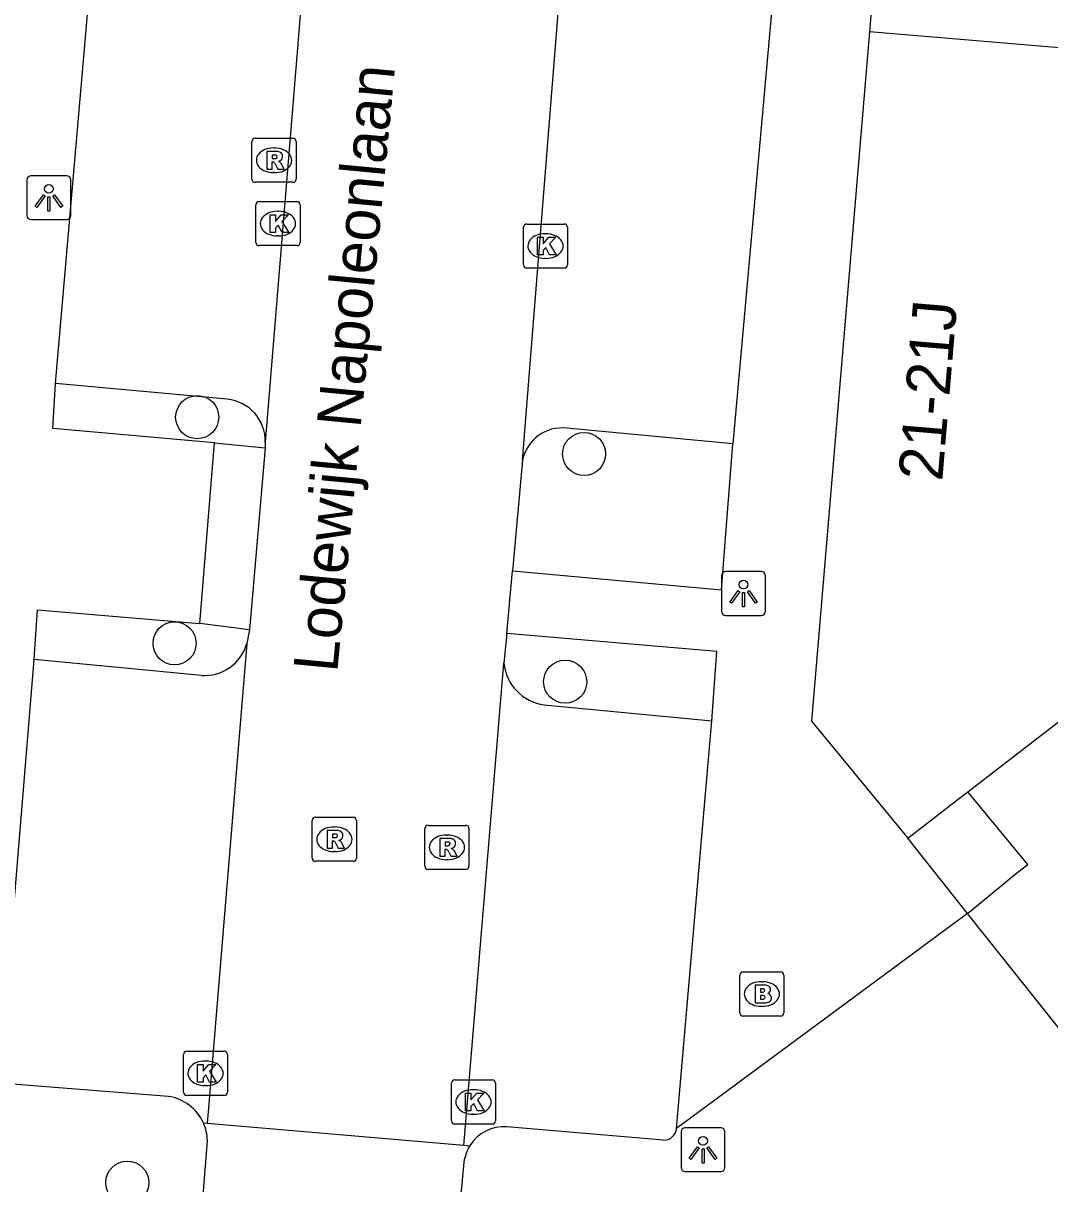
# Model space of a CAD drawing. Extents: x 159961 to 160856, y 382704 to 383353.
# Drawn here: x 160577.41 to 160600.71, y 383142.37 to 383168.73 of the extents above; entities that cross this region are included whole.
import ezdxf

# ---------------------------------------------------------------- set-up
doc = ezdxf.new("R2010")
doc.units = 0
for name, color, linetype in [('IMGEO_Boom', 7, 'Continuous'), ('IMGEO_Brandkraan', 7, 'Continuous'), ('IMGEO_Kolk', 7, 'Continuous'), ('IMGEO_Lichtpunt', 7, 'Continuous'), ('IMGEO_Openbare_ruimte_label', 7, 'Continuous'), ('IMGEO_Pand', 7, 'Continuous'), ('IMGEO_Pand_nummerreeks', 7, 'Continuous'), ('IMGEO_Parkeervlak_open', 7, 'Continuous'), ('IMGEO_Rijbaan_lokaal_open', 7, 'Continuous'), ('IMGEO_Rioolput', 7, 'Continuous'), ('IMGEO_Voetpad_open', 7, 'Continuous')]:
    doc.layers.add(name, color=color, linetype=linetype)

msp = doc.modelspace()

# ---------------------------------------------------------------- linework, layer by layer
at = {"layer": 'IMGEO_Boom'}
for centre in [(160581.357, 383159.782), (160590.141, 383158.947), (160580.843, 383154.647), (160589.711, 383153.774), (160579.77, 383142.4)]:
    msp.add_circle(centre, 0.489, dxfattribs=at)
at = {"layer": 'IMGEO_Brandkraan'}
for p, q in [((160593.676, 383146.257), (160593.676, 383147.109)), ((160593.751, 383147.183), (160594.603, 383147.183)), ((160594.677, 383147.109), (160594.677, 383146.257)), ((160594.164, 383146.963), (160594.189, 383146.963)), ((160594.187, 383146.403), (160594.162, 383146.403)), ((160594.603, 383146.183), (160593.751, 383146.183))]:
    msp.add_line(p, q, dxfattribs=at)
for points in [[(160593.676, 383146.257), (160593.676, 383147.109)], [(160593.751, 383147.183), (160594.603, 383147.183)], [(160594.677, 383147.109), (160594.677, 383146.257)], [(160594.024, 383146.883), (160594.024, 383146.483), (160594.237, 383146.483)], [(160594.255, 383146.883), (160594.024, 383146.883)], [(160594.203, 383146.802), (160594.149, 383146.802), (160594.149, 383146.726)], [(160594.149, 383146.726), (160594.202, 383146.726)], [(160594.211, 383146.65), (160594.149, 383146.65), (160594.149, 383146.569)], [(160594.149, 383146.569), (160594.211, 383146.569)], [(160594.603, 383146.183), (160593.751, 383146.183)]]:
    msp.add_lwpolyline(points, dxfattribs=at)
for centre, radius, start, end in [((160593.753, 383147.107), 0.0765, 91.552, 178.448), ((160593.753, 383147.107), 0.0765, 91.552, 178.448), ((160594.601, 383147.107), 0.0765, 1.552, 88.448), ((160594.601, 383147.107), 0.0765, 1.552, 88.448), ((160594.204, 383146.764), 0.0379, 267.8285, 90.9355), ((160594.259, 383146.738), 0.145, 59.4692, 91.5367), ((160594.284, 383146.785), 0.0922, 285.5137, 58.1501), ((160594.212, 383146.609), 0.0404, 269.8759, 90.5077), ((160594.243, 383146.734), 0.251, 268.6676, 293.5347), ((160594.289, 383146.593), 0.105, 301.3115, 78.989), ((160593.753, 383146.259), 0.0765, 181.552, 268.448), ((160593.753, 383146.259), 0.0765, 181.552, 268.448), ((160594.601, 383146.259), 0.0765, 271.552, 358.448), ((160594.601, 383146.259), 0.0765, 271.552, 358.448)]:
    msp.add_arc(centre, radius, start, end, dxfattribs=at)
for centre, major_axis, ratio, start_param, end_param in [((160594.163, 383146.683), (-0.387, 0.002), 0.722429, 4.712389, 7.853982), ((160594.188, 383146.683), (-0.39, 0.002), 0.717154, 1.570796, 4.712389)]:
    msp.add_ellipse(centre, major_axis=major_axis, ratio=ratio, start_param=start_param, end_param=end_param, dxfattribs=at)
at = {"layer": 'IMGEO_Kolk'}
for p, q in [((160582.765, 383164.677), (160583.617, 383164.677)), ((160582.69, 383163.751), (160582.69, 383164.603)), ((160583.178, 383164.457), (160583.203, 383164.457)), ((160583.691, 383164.603), (160583.691, 383163.751)), ((160588.839, 383164.168), (160589.691, 383164.168)), ((160583.201, 383163.897), (160583.176, 383163.897)), ((160588.764, 383163.242), (160588.764, 383164.094)), ((160589.252, 383163.948), (160589.277, 383163.948)), ((160589.765, 383164.094), (160589.765, 383163.242)), ((160583.617, 383163.677), (160582.765, 383163.677)), ((160589.275, 383163.388), (160589.25, 383163.388)), ((160589.691, 383163.168), (160588.839, 383163.168)), ((160581.045, 383144.456), (160581.045, 383145.308)), ((160581.12, 383145.382), (160581.972, 383145.382)), ((160581.533, 383145.162), (160581.558, 383145.162)), ((160582.046, 383145.308), (160582.046, 383144.456)), ((160587.129, 383143.805), (160587.129, 383144.657)), ((160587.204, 383144.731), (160588.056, 383144.731)), ((160588.13, 383144.657), (160588.13, 383143.805)), ((160581.972, 383144.382), (160581.12, 383144.382)), ((160581.556, 383144.602), (160581.531, 383144.602)), ((160587.617, 383144.511), (160587.642, 383144.511)), ((160587.64, 383143.951), (160587.615, 383143.951)), ((160588.056, 383143.731), (160587.204, 383143.731))]:
    msp.add_line(p, q, dxfattribs=at)
for points in [[(160582.765, 383164.677), (160583.617, 383164.677)], [(160582.69, 383163.751), (160582.69, 383164.603)], [(160583.011, 383164.377), (160583.134, 383164.377), (160583.134, 383164.226), (160583.264, 383164.377), (160583.428, 383164.377), (160583.282, 383164.226), (160583.435, 383163.977), (160583.283, 383163.977), (160583.198, 383164.141), (160583.134, 383164.074), (160583.134, 383163.977), (160583.011, 383163.977), (160583.011, 383164.377)], [(160583.691, 383164.603), (160583.691, 383163.751)], [(160588.839, 383164.168), (160589.691, 383164.168)], [(160588.764, 383163.242), (160588.764, 383164.094)], [(160589.085, 383163.868), (160589.208, 383163.868), (160589.208, 383163.717), (160589.338, 383163.868), (160589.502, 383163.868), (160589.356, 383163.717), (160589.509, 383163.468), (160589.357, 383163.468), (160589.272, 383163.632), (160589.208, 383163.565), (160589.208, 383163.468), (160589.085, 383163.468), (160589.085, 383163.868)], [(160589.765, 383164.094), (160589.765, 383163.242)], [(160583.617, 383163.677), (160582.765, 383163.677)], [(160589.691, 383163.168), (160588.839, 383163.168)], [(160581.045, 383144.456), (160581.045, 383145.308)], [(160581.12, 383145.382), (160581.972, 383145.382)], [(160582.046, 383145.308), (160582.046, 383144.456)], [(160581.366, 383145.082), (160581.489, 383145.082), (160581.489, 383144.931), (160581.619, 383145.082), (160581.783, 383145.082), (160581.637, 383144.931), (160581.79, 383144.682), (160581.638, 383144.682), (160581.553, 383144.846), (160581.489, 383144.779), (160581.489, 383144.682), (160581.366, 383144.682), (160581.366, 383145.082)], [(160587.129, 383143.805), (160587.129, 383144.657)], [(160587.204, 383144.731), (160588.056, 383144.731)], [(160588.13, 383144.657), (160588.13, 383143.805)], [(160581.972, 383144.382), (160581.12, 383144.382)], [(160587.45, 383144.431), (160587.573, 383144.431), (160587.573, 383144.28), (160587.703, 383144.431), (160587.867, 383144.431), (160587.721, 383144.28), (160587.874, 383144.031), (160587.722, 383144.031), (160587.637, 383144.195), (160587.573, 383144.128), (160587.573, 383144.031), (160587.45, 383144.031), (160587.45, 383144.431)], [(160588.056, 383143.731), (160587.204, 383143.731)]]:
    msp.add_lwpolyline(points, dxfattribs=at)
for centre, start, end in [((160582.767, 383164.601), 91.552, 178.448), ((160582.767, 383164.601), 91.552, 178.448), ((160583.615, 383164.601), 1.552, 88.448), ((160583.615, 383164.601), 1.552, 88.448), ((160588.841, 383164.092), 91.552, 178.448), ((160588.841, 383164.092), 91.552, 178.448), ((160589.689, 383164.092), 1.552, 88.448), ((160589.689, 383164.092), 1.552, 88.448), ((160582.767, 383163.753), 181.552, 268.448), ((160582.767, 383163.753), 181.552, 268.448), ((160583.615, 383163.753), 271.552, 358.448), ((160583.615, 383163.753), 271.552, 358.448), ((160588.841, 383163.244), 181.552, 268.448), ((160588.841, 383163.244), 181.552, 268.448), ((160589.689, 383163.244), 271.552, 358.448), ((160589.689, 383163.244), 271.552, 358.448), ((160581.122, 383145.306), 91.552, 178.448), ((160581.122, 383145.306), 91.552, 178.448), ((160581.97, 383145.306), 1.552, 88.448), ((160581.97, 383145.306), 1.552, 88.448), ((160587.206, 383144.655), 91.552, 178.448), ((160587.206, 383144.655), 91.552, 178.448), ((160588.054, 383144.655), 1.552, 88.448), ((160588.054, 383144.655), 1.552, 88.448), ((160581.122, 383144.458), 181.552, 268.448), ((160581.122, 383144.458), 181.552, 268.448), ((160581.97, 383144.458), 271.552, 358.448), ((160581.97, 383144.458), 271.552, 358.448), ((160587.206, 383143.807), 181.552, 268.448), ((160587.206, 383143.807), 181.552, 268.448), ((160588.054, 383143.807), 271.552, 358.448), ((160588.054, 383143.807), 271.552, 358.448)]:
    msp.add_arc(centre, 0.0765, start, end, dxfattribs=at)
for centre, major_axis, ratio, start_param, end_param in [((160583.177, 383164.177), (-0.387, 0.002), 0.722429, 4.712389, 7.853982), ((160583.202, 383164.177), (-0.39, 0.002), 0.717154, 1.570796, 4.712389), ((160589.251, 383163.668), (-0.387, 0.002), 0.722429, 4.712389, 7.853982), ((160589.276, 383163.668), (-0.39, 0.002), 0.717154, 1.570796, 4.712389), ((160581.532, 383144.882), (-0.387, 0.002), 0.722429, 4.712389, 7.853982), ((160581.557, 383144.882), (-0.39, 0.002), 0.717154, 1.570796, 4.712389), ((160587.616, 383144.231), (-0.387, 0.002), 0.722429, 4.712389, 7.853982), ((160587.641, 383144.231), (-0.39, 0.002), 0.717154, 1.570796, 4.712389)]:
    msp.add_ellipse(centre, major_axis=major_axis, ratio=ratio, start_param=start_param, end_param=end_param, dxfattribs=at)
at = {"layer": 'IMGEO_Lichtpunt'}
for p, q in [((160577.492, 383165.169), (160577.492, 383164.362)), ((160577.492, 383165.169), (160577.492, 383164.362)), ((160578.394, 383165.264), (160577.586, 383165.264)), ((160578.394, 383165.264), (160577.586, 383165.264)), ((160578.488, 383164.362), (160578.488, 383165.169)), ((160578.488, 383164.362), (160578.488, 383165.169)), ((160577.586, 383164.268), (160578.394, 383164.268)), ((160577.586, 383164.268), (160578.394, 383164.268)), ((160594.163, 383156.277), (160593.355, 383156.277)), ((160594.163, 383156.277), (160593.355, 383156.277)), ((160593.261, 383156.182), (160593.261, 383155.375)), ((160593.261, 383156.182), (160593.261, 383155.375)), ((160594.257, 383155.375), (160594.257, 383156.182)), ((160594.257, 383155.375), (160594.257, 383156.182)), ((160593.355, 383155.281), (160594.163, 383155.281)), ((160593.355, 383155.281), (160594.163, 383155.281)), ((160593.244, 383143.646), (160592.436, 383143.646)), ((160593.244, 383143.646), (160592.436, 383143.646)), ((160592.342, 383143.551), (160592.342, 383142.744)), ((160592.342, 383143.551), (160592.342, 383142.744)), ((160593.338, 383142.744), (160593.338, 383143.551)), ((160593.338, 383142.744), (160593.338, 383143.551)), ((160592.436, 383142.65), (160593.244, 383142.65)), ((160592.436, 383142.65), (160593.244, 383142.65))]:
    msp.add_line(p, q, dxfattribs=at)
for points in [[(160577.866, 383164.833), (160577.905, 383164.805), (160577.717, 383164.543), (160577.679, 383164.57), (160577.866, 383164.833)], [(160577.968, 383164.785), (160578.015, 383164.785), (160578.015, 383164.463), (160577.968, 383164.463), (160577.968, 383164.785)], [(160578.078, 383164.805), (160578.116, 383164.832), (160578.303, 383164.57), (160578.264, 383164.542), (160578.078, 383164.805)], [(160593.635, 383155.846), (160593.674, 383155.818), (160593.486, 383155.556), (160593.448, 383155.583), (160593.635, 383155.846)], [(160593.737, 383155.798), (160593.784, 383155.798), (160593.784, 383155.476), (160593.737, 383155.476), (160593.737, 383155.798)], [(160593.847, 383155.818), (160593.885, 383155.845), (160594.072, 383155.583), (160594.033, 383155.555), (160593.847, 383155.818)], [(160592.716, 383143.215), (160592.755, 383143.187), (160592.567, 383142.925), (160592.529, 383142.952), (160592.716, 383143.215)], [(160592.818, 383143.167), (160592.865, 383143.167), (160592.865, 383142.845), (160592.818, 383142.845), (160592.818, 383143.167)], [(160592.928, 383143.187), (160592.966, 383143.214), (160593.153, 383142.952), (160593.114, 383142.924), (160592.928, 383143.187)]]:
    msp.add_lwpolyline(points, dxfattribs=at)
for centre in [(160577.991, 383164.967), (160593.76, 383155.98), (160592.841, 383143.349)]:
    msp.add_circle(centre, 0.0994, dxfattribs=at)
for centre, start, end in [((160577.586, 383165.169), 90, 180), ((160577.586, 383165.169), 90, 180), ((160578.394, 383165.169), 0, 90), ((160578.394, 383165.169), 0, 90), ((160577.586, 383164.362), 180, 270), ((160577.586, 383164.362), 180, 270), ((160578.394, 383164.362), 270, 0), ((160578.394, 383164.362), 270, 360), ((160593.355, 383156.182), 90, 180), ((160593.355, 383156.182), 90, 180), ((160594.163, 383156.182), 0, 90), ((160594.163, 383156.182), 0, 90), ((160593.355, 383155.375), 180, 270), ((160593.355, 383155.375), 180, 270), ((160594.163, 383155.375), 270, 0), ((160594.163, 383155.375), 270, 360), ((160592.436, 383143.551), 90, 180), ((160592.436, 383143.551), 90, 180), ((160593.244, 383143.551), 0, 90), ((160593.244, 383143.551), 0, 90), ((160592.436, 383142.744), 180, 270), ((160592.436, 383142.744), 180, 270), ((160593.244, 383142.744), 270, 0), ((160593.244, 383142.744), 270, 360)]:
    msp.add_arc(centre, 0.0946, start, end, dxfattribs=at)
at = {"layer": 'IMGEO_Pand'}
for points in [[(160597.131, 383174.65), (160596.618, 383168.529)], [(160596.618, 383168.529), (160595.306, 383152.879), (160597.488, 383150.22)], [(160619.18, 383166.539), (160604.978, 383167.827), (160596.618, 383168.529)], [(160598.855, 383151.277), (160602.631, 383154.192)], [(160597.488, 383150.22), (160598.637, 383151.108), (160598.855, 383151.277)], [(160598.848, 383148.509), (160599.959, 383149.427), (160600.218, 383149.627), (160598.855, 383151.277)], [(160605.623, 383141.931), (160604.991, 383142.695), (160604.048, 383141.984), (160598.848, 383148.509)]]:
    msp.add_lwpolyline(points, dxfattribs=at)
at = {"layer": 'IMGEO_Parkeervlak_open'}
for points in [[(160582.038, 383160.189), (160578.143, 383160.547)], [(160593.515, 383159.18), (160589.746, 383159.531)], [(160581.452, 383153.917), (160577.659, 383154.277)], [(160589.237, 383153.253), (160593.038, 383152.888)]]:
    msp.add_lwpolyline(points, dxfattribs=at)
for centre, radius, start, end in [((160581.943, 383159.234), 0.96, 358.7133, 84.3277), ((160589.638, 383158.625), 0.912, 83.1853, 168.4399), ((160581.522, 383154.914), 0.999, 265.9892, 344.1662), ((160589.367, 383154.296), 1.051, 185.3928, 262.8823)]:
    msp.add_arc(centre, radius, start, end, dxfattribs=at)
at = {"layer": 'IMGEO_Rijbaan_lokaal_open'}
for points in [[(160584.034, 383173.065), (160582.903, 383159.212)], [(160588.744, 383158.808), (160589.841, 383172.572)], [(160582.903, 383159.212), (160582.9, 383159.082)], [(160582.9, 383159.082), (160582.548, 383154.955)], [(160588.744, 383158.808), (160588.513, 383156.295)], [(160588.383, 383154.87), (160588.513, 383156.295)], [(160582.548, 383154.955), (160582.483, 383154.641)], [(160582.483, 383154.641), (160581.621, 383144.187), (160581.585, 383143.748)], [(160588.383, 383154.87), (160588.321, 383154.197)], [(160587.408, 383143.248), (160587.437, 383143.6), (160588.321, 383154.197)], [(160581.497, 383143.755), (160581.585, 383143.748)], [(160581.585, 383143.748), (160587.408, 383143.248)], [(160581.376, 383140.682), (160581.589, 383143.351)], [(160587.408, 383143.248), (160587.545, 383143.236)], [(160587.414, 383142.866), (160587.159, 383140.163)]]:
    msp.add_lwpolyline(points, dxfattribs=at)
for centre, radius, start, end in [((160580.538, 383143.324), 1.051, 1.4657, 24.1919), ((160588.346, 383142.744), 0.94, 148.4507, 172.5559)]:
    msp.add_arc(centre, radius, start, end, dxfattribs=at)
at = {"layer": 'IMGEO_Rioolput'}
for p, q in [((160582.6, 383165.189), (160582.6, 383166.041)), ((160582.675, 383166.115), (160583.527, 383166.115)), ((160583.601, 383166.041), (160583.601, 383165.189)), ((160583.088, 383165.895), (160583.113, 383165.895)), ((160583.111, 383165.335), (160583.086, 383165.335)), ((160583.527, 383165.115), (160582.675, 383165.115)), ((160584.045, 383150.696), (160584.897, 383150.696)), ((160583.97, 383149.77), (160583.97, 383150.622)), ((160584.458, 383150.476), (160584.483, 383150.476)), ((160584.971, 383150.622), (160584.971, 383149.77)), ((160586.526, 383149.587), (160586.526, 383150.439)), ((160586.601, 383150.513), (160587.453, 383150.513)), ((160587.527, 383150.439), (160587.527, 383149.587)), ((160587.014, 383150.293), (160587.039, 383150.293)), ((160584.481, 383149.916), (160584.456, 383149.916)), ((160584.897, 383149.696), (160584.045, 383149.696)), ((160587.037, 383149.733), (160587.012, 383149.733)), ((160587.453, 383149.513), (160586.601, 383149.513))]:
    msp.add_line(p, q, dxfattribs=at)
for points in [[(160582.6, 383165.189), (160582.6, 383166.041)], [(160582.675, 383166.115), (160583.527, 383166.115)], [(160583.601, 383166.041), (160583.601, 383165.189)], [(160583.189, 383165.813), (160582.937, 383165.815), (160582.937, 383165.415)], [(160583.115, 383165.734), (160583.061, 383165.734), (160583.061, 383165.653)], [(160582.937, 383165.415), (160583.061, 383165.415), (160583.061, 383165.577), (160583.072, 383165.577)], [(160583.061, 383165.653), (160583.113, 383165.653)], [(160583.119, 383165.548), (160583.19, 383165.415), (160583.33, 383165.415), (160583.265, 383165.541)], [(160583.527, 383165.115), (160582.675, 383165.115)], [(160584.045, 383150.696), (160584.897, 383150.696)], [(160583.97, 383149.77), (160583.97, 383150.622)], [(160584.971, 383150.622), (160584.971, 383149.77)], [(160586.526, 383149.587), (160586.526, 383150.439)], [(160586.601, 383150.513), (160587.453, 383150.513)], [(160587.527, 383150.439), (160587.527, 383149.587)], [(160584.559, 383150.394), (160584.307, 383150.396), (160584.307, 383149.996)], [(160584.307, 383149.996), (160584.431, 383149.996), (160584.431, 383150.158), (160584.442, 383150.158)], [(160584.485, 383150.315), (160584.431, 383150.315), (160584.431, 383150.234)], [(160584.431, 383150.234), (160584.483, 383150.234)], [(160587.115, 383150.211), (160586.863, 383150.213), (160586.863, 383149.813)], [(160584.489, 383150.129), (160584.56, 383149.996), (160584.7, 383149.996), (160584.635, 383150.122)], [(160586.863, 383149.813), (160586.987, 383149.813), (160586.987, 383149.975), (160586.998, 383149.975)], [(160587.041, 383150.132), (160586.987, 383150.132), (160586.987, 383150.051)], [(160586.987, 383150.051), (160587.039, 383150.051)], [(160587.045, 383149.946), (160587.116, 383149.813), (160587.256, 383149.813), (160587.191, 383149.939)], [(160584.897, 383149.696), (160584.045, 383149.696)], [(160587.453, 383149.513), (160586.601, 383149.513)]]:
    msp.add_lwpolyline(points, dxfattribs=at)
for centre, radius, start, end in [((160582.677, 383166.039), 0.0765, 91.552, 178.448), ((160582.677, 383166.039), 0.0765, 91.552, 178.448), ((160583.525, 383166.039), 0.0765, 1.552, 88.448), ((160583.525, 383166.039), 0.0765, 1.552, 88.448), ((160583.121, 383165.638), 0.0964, 77.0061, 93.1865), ((160583.135, 383165.695), 0.0378, 276.6634, 79.6772), ((160583.188, 383165.703), 0.109, 350.3612, 89.416), ((160583.071, 383165.524), 0.0533, 26.0293, 88.6989), ((160583.097, 383165.842), 0.19, 274.7715, 282.9687), ((160583.186, 383165.703), 0.112, 277.5842, 350.9817), ((160583.17, 383165.488), 0.108, 29.5134, 73.7905), ((160582.677, 383165.191), 0.0765, 181.552, 268.448), ((160582.677, 383165.191), 0.0765, 181.552, 268.448), ((160583.525, 383165.191), 0.0765, 271.552, 358.448), ((160583.525, 383165.191), 0.0765, 271.552, 358.448), ((160584.047, 383150.62), 0.0765, 91.552, 178.448), ((160584.047, 383150.62), 0.0765, 91.552, 178.448), ((160584.895, 383150.62), 0.0765, 1.552, 88.448), ((160584.895, 383150.62), 0.0765, 1.552, 88.448), ((160586.603, 383150.437), 0.0765, 91.552, 178.448), ((160586.603, 383150.437), 0.0765, 91.552, 178.448), ((160587.451, 383150.437), 0.0765, 1.552, 88.448), ((160587.451, 383150.437), 0.0765, 1.552, 88.448), ((160584.441, 383150.105), 0.0533, 26.0293, 88.6989), ((160584.467, 383150.423), 0.19, 274.7715, 282.9687), ((160584.491, 383150.219), 0.0964, 77.0061, 93.1865), ((160584.505, 383150.276), 0.0378, 276.6634, 79.6772), ((160584.558, 383150.284), 0.109, 350.3612, 89.416), ((160584.556, 383150.284), 0.112, 277.5842, 350.9817), ((160584.54, 383150.069), 0.108, 29.5134, 73.7905), ((160587.114, 383150.101), 0.109, 350.3612, 89.416), ((160586.997, 383149.922), 0.0533, 26.0293, 88.6989), ((160587.023, 383150.24), 0.19, 274.7715, 282.9687), ((160587.047, 383150.036), 0.0964, 77.0061, 93.1865), ((160587.061, 383150.093), 0.0378, 276.6634, 79.6772), ((160587.112, 383150.101), 0.112, 277.5842, 350.9817), ((160587.096, 383149.886), 0.108, 29.5134, 73.7905), ((160584.047, 383149.772), 0.0765, 181.552, 268.448), ((160584.047, 383149.772), 0.0765, 181.552, 268.448), ((160584.895, 383149.772), 0.0765, 271.552, 358.448), ((160584.895, 383149.772), 0.0765, 271.552, 358.448), ((160586.603, 383149.589), 0.0765, 181.552, 268.448), ((160586.603, 383149.589), 0.0765, 181.552, 268.448), ((160587.451, 383149.589), 0.0765, 271.552, 358.448), ((160587.451, 383149.589), 0.0765, 271.552, 358.448)]:
    msp.add_arc(centre, radius, start, end, dxfattribs=at)
for centre, major_axis, ratio, start_param, end_param in [((160583.087, 383165.615), (-0.387, 0.002), 0.722429, 4.712389, 7.853982), ((160583.112, 383165.615), (-0.39, 0.002), 0.717154, 1.570796, 4.712389), ((160584.457, 383150.196), (-0.387, 0.002), 0.722429, 4.712389, 7.853982), ((160584.482, 383150.196), (-0.39, 0.002), 0.717154, 1.570796, 4.712389), ((160587.013, 383150.013), (-0.387, 0.002), 0.722429, 4.712389, 7.853982), ((160587.038, 383150.013), (-0.39, 0.002), 0.717154, 1.570796, 4.712389)]:
    msp.add_ellipse(centre, major_axis=major_axis, ratio=ratio, start_param=start_param, end_param=end_param, dxfattribs=at)
at = {"layer": 'IMGEO_Voetpad_open'}
for points in [[(160578.143, 383160.547), (160579.178, 383172.524)], [(160594.593, 383171.182), (160593.515, 383159.18)], [(160581.748, 383159.197), (160578.08, 383159.521), (160578.143, 383160.547)], [(160581.415, 383155.093), (160581.748, 383159.197)], [(160581.748, 383159.197), (160582.9, 383159.082)], [(160588.513, 383156.295), (160593.263, 383155.863), (160593.515, 383159.18)], [(160577.659, 383154.277), (160577.733, 383155.41), (160581.415, 383155.093)], [(160582.548, 383154.955), (160581.415, 383155.093)], [(160593.038, 383152.888), (160593.157, 383154.46), (160588.383, 383154.87)], [(160576.888, 383144.956), (160577.659, 383154.277)], [(160592.239, 383143.627), (160593.038, 383152.888)], [(160598.848, 383148.509), (160597.488, 383150.22)], [(160598.848, 383148.509), (160592.239, 383143.627)], [(160580.704, 383144.357), (160577.161, 383144.638)], [(160591.945, 383143.364), (160588.39, 383143.67)]]:
    msp.add_lwpolyline(points, dxfattribs=at)
for centre, radius, start, end in [((160580.548, 383143.328), 1.041, 24.215, 81.3776), ((160588.329, 383142.749), 0.923, 86.222, 148.1489), ((160591.952, 383143.652), 0.288, 268.5243, 355.1047)]:
    msp.add_arc(centre, radius, start, end, dxfattribs=at)

# ---------------------------------------------------------------- texts
at = {"layer": 'IMGEO_Openbare_ruimte_label'}
msp.add_text('Lodewijk Napoleonlaan', height=1, rotation=84.5461, dxfattribs=at).set_placement((160584.535, 383153.968))
at = {"layer": 'IMGEO_Pand_nummerreeks'}
msp.add_text('21-21J', height=1, rotation=85.2103, dxfattribs=at).set_placement((160598.271, 383158.314))

doc.saveas('drawing.dxf')
